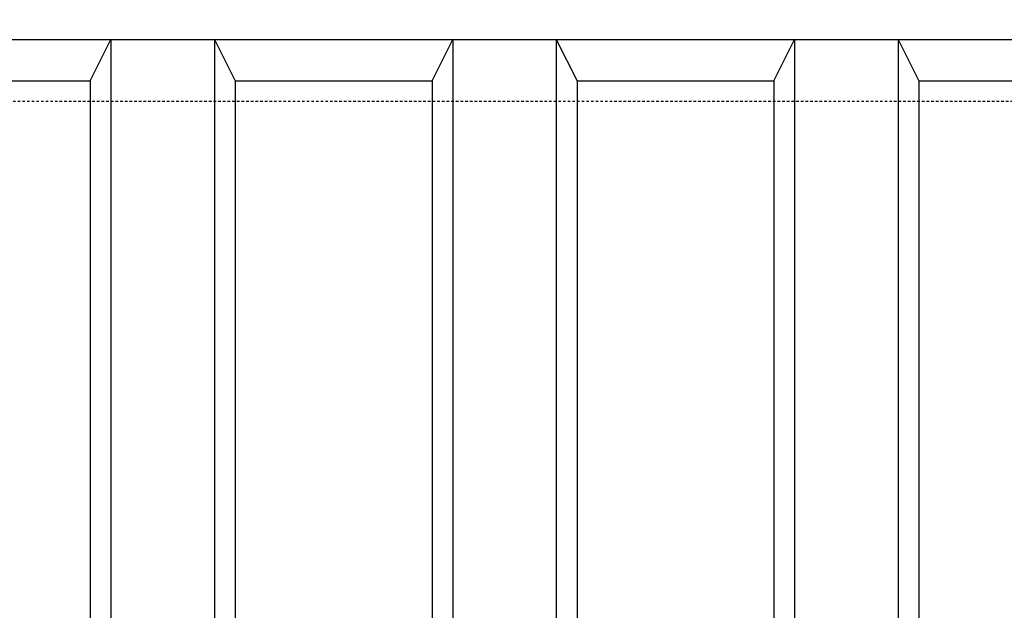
# Model space of a CAD drawing. Extents: x -169 to 7270, y -140 to 2984.
# Tile 680 of 718: x 6504 to 6551, y 1514 to 1543. Entities that reach past the tile are written whole.
import ezdxf

# ---------------------------------------------------------------- set-up
doc = ezdxf.new("R2010")
doc.units = 0
doc.header["$MEASUREMENT"] = 0
doc.linetypes.add('HIDDEN3', pattern=[0.1875, 0.125, -0.0625])
for name, color, linetype in [('TANK-ANCHOR', 4, 'CONTINUOUS'), ('TANK-UST', 5, 'CONTINUOUS'), ('TANK-UST-RIB', 7, 'CONTINUOUS')]:
    doc.layers.add(name, color=color, linetype=linetype)

msp = doc.modelspace()

# ---------------------------------------------------------------- linework, layer by layer
at = {"layer": 'TANK-ANCHOR'}
msp.add_lwpolyline([(6611.05012, 1560.01839), (6437.05012, 1560.01839), (6437.05012, 1542.01839), (6611.05012, 1542.01839)], close=True, dxfattribs=at)
at = {"layer": 'TANK-UST'}
msp.add_lwpolyline([(6485.90826, 1418.01839, -0.9543276), (6485.90826, 1540.01839), (6490.44428, 1540.01839), (6491.44428, 1542.01839), (6496.44428, 1542.01839), (6497.44428, 1540.01839), (6506.94428, 1540.01839), (6507.94428, 1542.01839), (6512.94428, 1542.01839), (6513.94428, 1540.01839), (6523.44428, 1540.01839), (6524.44428, 1542.01839), (6529.44428, 1542.01839), (6530.44428, 1540.01839), (6539.94428, 1540.01839), (6540.94428, 1542.01839), (6545.94428, 1542.01839), (6546.94428, 1540.01839), (6556.44428, 1540.01839)], format="xyb", dxfattribs=at)
at = {"layer": 'TANK-UST', "color": 2, "linetype": 'HIDDEN3'}
msp.add_lwpolyline([(6490.44428, 1539.01839), (6485.93173, 1539.01839, 0.9539575), (6485.93173, 1419.01839), (6490.44428, 1419.01839), (6585.69448, 1419.01839), (6684.71383, 1419.01839), (6909.71383, 1419.01839), (6914.20703, 1419.01839, 0.9539575), (6914.20703, 1539.01839), (6909.71383, 1539.01839), (6684.71383, 1539.01839), (6585.69448, 1539.01839)], format="xyb", close=True, dxfattribs=at)
at = {"layer": 'TANK-UST-RIB'}
for p, q in [((6507.94428, 1542.01839), (6507.94428, 1491.32795)), ((6512.94428, 1542.01839), (6512.94428, 1496.80955)), ((6524.44428, 1542.01839), (6524.44428, 1501.51895)), ((6529.44428, 1542.01839), (6529.44428, 1501.51895)), ((6540.94428, 1542.01839), (6540.94428, 1496.80955)), ((6545.94428, 1542.01839), (6545.94428, 1491.32795)), ((6506.94428, 1540.01839), (6506.94428, 1489.62619)), ((6513.94428, 1540.01839), (6513.94428, 1497.55283)), ((6523.44428, 1540.01839), (6523.44428, 1501.38523)), ((6530.44428, 1540.01839), (6530.44428, 1501.38523)), ((6539.94428, 1540.01839), (6539.94428, 1497.55283)), ((6546.94428, 1540.01839), (6546.94428, 1489.62619))]:
    msp.add_line(p, q, dxfattribs=at)

doc.saveas('drawing.dxf')
